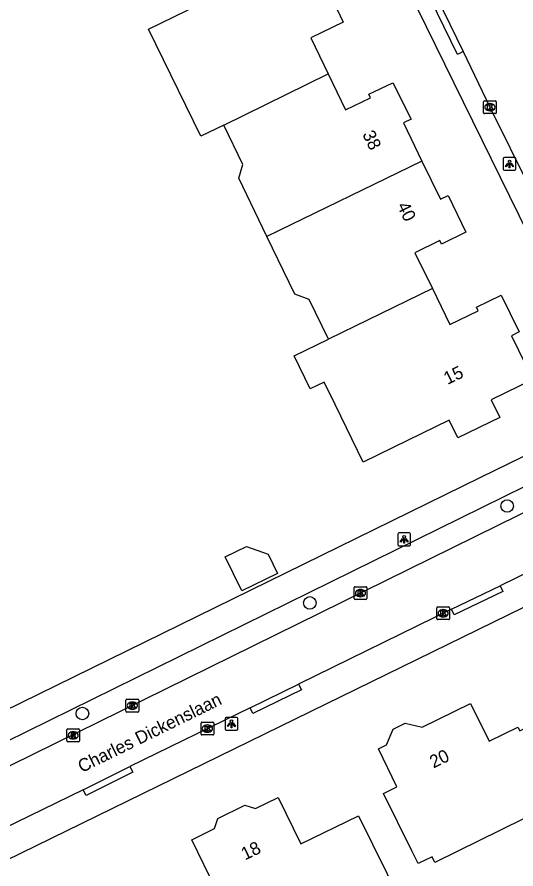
# Model space of a CAD drawing. Extents: x 160457 to 162082, y 388340 to 389736.
# Drawn here: x 161259.2 to 161298.1, y 388559.3 to 388625.7 of the extents above; entities that cross this region are included whole.
import ezdxf

# ---------------------------------------------------------------- set-up
doc = ezdxf.new("R2010")
doc.units = 0
for name, color, linetype in [('IMGEO_Boom', 7, 'Continuous'), ('IMGEO_Kolk', 7, 'Continuous'), ('IMGEO_Lichtpunt', 7, 'Continuous'), ('IMGEO_Muur', 7, 'Continuous'), ('IMGEO_Openbare_ruimte_label', 7, 'Continuous'), ('IMGEO_Pand', 7, 'Continuous'), ('IMGEO_Pand_nummerreeks', 7, 'Continuous'), ('IMGEO_Rijbaan_lokaal_open', 7, 'Continuous'), ('IMGEO_Rioolput', 7, 'Continuous'), ('IMGEO_Voetpad_open', 7, 'Continuous')]:
    doc.layers.add(name, color=color, linetype=linetype)

msp = doc.modelspace()

# ---------------------------------------------------------------- linework, layer by layer
at = {"layer": 'IMGEO_Boom'}
for centre in [(161297.366, 388587.618), (161281.986, 388580.065), (161264.25, 388571.442)]:
    msp.add_circle(centre, 0.489, dxfattribs=at)
at = {"layer": 'IMGEO_Kolk'}
for p, q in [((161295.521, 388618.292), (161295.521, 388619.144)), ((161295.596, 388619.218), (161296.448, 388619.218)), ((161296.522, 388619.144), (161296.522, 388618.292)), ((161296.032, 388618.438), (161296.007, 388618.438)), ((161296.009, 388618.998), (161296.034, 388618.998)), ((161296.448, 388618.218), (161295.596, 388618.218)), ((161285.432, 388580.403), (161285.432, 388581.255)), ((161285.507, 388581.329), (161286.359, 388581.329)), ((161286.433, 388581.255), (161286.433, 388580.403)), ((161285.92, 388581.109), (161285.945, 388581.109)), ((161286.359, 388580.329), (161285.507, 388580.329)), ((161285.943, 388580.549), (161285.918, 388580.549)), ((161291.877, 388578.835), (161291.877, 388579.687)), ((161291.952, 388579.761), (161292.804, 388579.761)), ((161292.365, 388579.541), (161292.39, 388579.541)), ((161292.878, 388579.687), (161292.878, 388578.835)), ((161292.804, 388578.761), (161291.952, 388578.761)), ((161292.388, 388578.981), (161292.363, 388578.981)), ((161267.643, 388571.633), (161267.643, 388572.485)), ((161267.718, 388572.559), (161268.57, 388572.559)), ((161268.131, 388572.339), (161268.156, 388572.339)), ((161268.644, 388572.485), (161268.644, 388571.633)), ((161268.57, 388571.559), (161267.718, 388571.559)), ((161268.154, 388571.779), (161268.129, 388571.779)), ((161273.497, 388569.841), (161273.497, 388570.693)), ((161273.572, 388570.767), (161274.424, 388570.767)), ((161274.498, 388570.693), (161274.498, 388569.841)), ((161274.008, 388569.987), (161273.983, 388569.987)), ((161273.985, 388570.547), (161274.01, 388570.547)), ((161274.424, 388569.767), (161273.572, 388569.767))]:
    msp.add_line(p, q, dxfattribs=at)
for points in [[(161295.521, 388618.292), (161295.521, 388619.144)], [(161295.596, 388619.218), (161296.448, 388619.218)], [(161296.522, 388619.144), (161296.522, 388618.292)], [(161295.842, 388618.918), (161295.965, 388618.918), (161295.965, 388618.767), (161296.095, 388618.918), (161296.259, 388618.918), (161296.113, 388618.767), (161296.266, 388618.518), (161296.114, 388618.518), (161296.029, 388618.682), (161295.965, 388618.615), (161295.965, 388618.518), (161295.842, 388618.518), (161295.842, 388618.918)], [(161296.448, 388618.218), (161295.596, 388618.218)], [(161285.432, 388580.403), (161285.432, 388581.255)], [(161285.507, 388581.329), (161286.359, 388581.329)], [(161286.433, 388581.255), (161286.433, 388580.403)], [(161285.753, 388581.029), (161285.876, 388581.029), (161285.876, 388580.878), (161286.006, 388581.029), (161286.17, 388581.029), (161286.024, 388580.878), (161286.177, 388580.629), (161286.025, 388580.629), (161285.94, 388580.793), (161285.876, 388580.726), (161285.876, 388580.629), (161285.753, 388580.629), (161285.753, 388581.029)], [(161286.359, 388580.329), (161285.507, 388580.329)], [(161291.877, 388578.835), (161291.877, 388579.687)], [(161291.952, 388579.761), (161292.804, 388579.761)], [(161292.198, 388579.461), (161292.321, 388579.461), (161292.321, 388579.31), (161292.451, 388579.461), (161292.615, 388579.461), (161292.469, 388579.31), (161292.622, 388579.061), (161292.47, 388579.061), (161292.385, 388579.225), (161292.321, 388579.158), (161292.321, 388579.061), (161292.198, 388579.061), (161292.198, 388579.461)], [(161292.878, 388579.687), (161292.878, 388578.835)], [(161292.804, 388578.761), (161291.952, 388578.761)], [(161267.643, 388571.633), (161267.643, 388572.485)], [(161267.718, 388572.559), (161268.57, 388572.559)], [(161267.964, 388572.259), (161268.087, 388572.259), (161268.087, 388572.108), (161268.217, 388572.259), (161268.381, 388572.259), (161268.235, 388572.108), (161268.388, 388571.859), (161268.236, 388571.859), (161268.151, 388572.023), (161268.087, 388571.956), (161268.087, 388571.859), (161267.964, 388571.859), (161267.964, 388572.259)], [(161268.644, 388572.485), (161268.644, 388571.633)], [(161268.57, 388571.559), (161267.718, 388571.559)], [(161273.497, 388569.841), (161273.497, 388570.693)], [(161273.572, 388570.767), (161274.424, 388570.767)], [(161274.498, 388570.693), (161274.498, 388569.841)], [(161273.818, 388570.467), (161273.941, 388570.467), (161273.941, 388570.316), (161274.071, 388570.467), (161274.235, 388570.467), (161274.089, 388570.316), (161274.242, 388570.067), (161274.09, 388570.067), (161274.005, 388570.231), (161273.941, 388570.164), (161273.941, 388570.067), (161273.818, 388570.067), (161273.818, 388570.467)], [(161274.424, 388569.767), (161273.572, 388569.767)]]:
    msp.add_lwpolyline(points, dxfattribs=at)
for centre, start, end in [((161295.598, 388619.142), 91.55205, 178.44795), ((161295.598, 388619.142), 91.55205, 178.44795), ((161296.446, 388619.142), 1.55205, 88.44795), ((161296.446, 388619.142), 1.55205, 88.44795), ((161295.598, 388618.294), 181.55205, 268.44795), ((161295.598, 388618.294), 181.55205, 268.44795), ((161296.446, 388618.294), 271.55205, 358.44795), ((161296.446, 388618.294), 271.55205, 358.44795), ((161285.509, 388581.253), 91.55205, 178.44795), ((161285.509, 388581.253), 91.55205, 178.44795), ((161286.357, 388581.253), 1.55205, 88.44795), ((161286.357, 388581.253), 1.55205, 88.44795), ((161285.509, 388580.405), 181.55205, 268.44795), ((161285.509, 388580.405), 181.55205, 268.44795), ((161286.357, 388580.405), 271.55205, 358.44795), ((161286.357, 388580.405), 271.55205, 358.44795), ((161291.954, 388579.685), 91.55205, 178.44795), ((161291.954, 388579.685), 91.55205, 178.44795), ((161292.802, 388579.685), 1.55205, 88.44795), ((161292.802, 388579.685), 1.55205, 88.44795), ((161291.954, 388578.837), 181.55205, 268.44795), ((161291.954, 388578.837), 181.55205, 268.44795), ((161292.802, 388578.837), 271.55205, 358.44795), ((161292.802, 388578.837), 271.55205, 358.44795), ((161267.72, 388572.483), 91.55205, 178.44795), ((161267.72, 388572.483), 91.55205, 178.44795), ((161268.568, 388572.483), 1.55205, 88.44795), ((161268.568, 388572.483), 1.55205, 88.44795), ((161267.72, 388571.635), 181.55205, 268.44795), ((161267.72, 388571.635), 181.55205, 268.44795), ((161268.568, 388571.635), 271.55205, 358.44795), ((161268.568, 388571.635), 271.55205, 358.44795), ((161273.574, 388570.691), 91.55205, 178.44795), ((161273.574, 388570.691), 91.55205, 178.44795), ((161274.422, 388570.691), 1.55205, 88.44795), ((161274.422, 388570.691), 1.55205, 88.44795), ((161273.574, 388569.843), 181.55205, 268.44795), ((161273.574, 388569.843), 181.55205, 268.44795), ((161274.422, 388569.843), 271.55205, 358.44795), ((161274.422, 388569.843), 271.55205, 358.44795)]:
    msp.add_arc(centre, 0.0765, start, end, dxfattribs=at)
for centre, major_axis, ratio, start_param, end_param in [((161296.008, 388618.718), (-0.387, 0.002), 0.722429, 4.712389, 7.853982), ((161296.033, 388618.718), (-0.39, 0.002), 0.717154, 1.570796, 4.712389), ((161285.919, 388580.829), (-0.387, 0.002), 0.722429, 4.712389, 7.853982), ((161285.944, 388580.829), (-0.39, 0.002), 0.717154, 1.570796, 4.712389), ((161292.364, 388579.261), (-0.387, 0.002), 0.722429, 4.712389, 7.853982), ((161292.389, 388579.261), (-0.39, 0.002), 0.717154, 1.570796, 4.712389), ((161268.13, 388572.059), (-0.387, 0.002), 0.722429, 4.712389, 7.853982), ((161268.155, 388572.059), (-0.39, 0.002), 0.717154, 1.570796, 4.712389), ((161273.984, 388570.267), (-0.387, 0.002), 0.722429, 4.712389, 7.853982), ((161274.009, 388570.267), (-0.39, 0.002), 0.717154, 1.570796, 4.712389)]:
    msp.add_ellipse(centre, major_axis=major_axis, ratio=ratio, start_param=start_param, end_param=end_param, dxfattribs=at)
at = {"layer": 'IMGEO_Lichtpunt'}
for p, q in [((161297.059, 388614.702), (161297.059, 388613.895)), ((161297.059, 388614.702), (161297.059, 388613.895)), ((161297.961, 388614.797), (161297.153, 388614.797)), ((161297.961, 388614.797), (161297.153, 388614.797)), ((161298.055, 388613.895), (161298.055, 388614.702)), ((161298.055, 388613.895), (161298.055, 388614.702)), ((161297.153, 388613.801), (161297.961, 388613.801)), ((161297.153, 388613.801), (161297.961, 388613.801)), ((161288.841, 388585.424), (161288.841, 388584.617)), ((161288.841, 388585.424), (161288.841, 388584.617)), ((161289.743, 388585.519), (161288.935, 388585.519)), ((161289.743, 388585.519), (161288.935, 388585.519)), ((161289.837, 388584.617), (161289.837, 388585.424)), ((161289.837, 388584.617), (161289.837, 388585.424)), ((161288.935, 388584.523), (161289.743, 388584.523)), ((161288.935, 388584.523), (161289.743, 388584.523)), ((161275.37, 388571.042), (161275.37, 388570.235)), ((161275.37, 388571.042), (161275.37, 388570.235)), ((161276.272, 388571.137), (161275.464, 388571.137)), ((161276.272, 388571.137), (161275.464, 388571.137)), ((161276.366, 388570.235), (161276.366, 388571.042)), ((161276.366, 388570.235), (161276.366, 388571.042)), ((161275.464, 388570.141), (161276.272, 388570.141)), ((161275.464, 388570.141), (161276.272, 388570.141))]:
    msp.add_line(p, q, dxfattribs=at)
for points in [[(161297.433, 388614.366), (161297.472, 388614.338), (161297.284, 388614.076), (161297.246, 388614.103), (161297.433, 388614.366)], [(161297.535, 388614.318), (161297.582, 388614.318), (161297.582, 388613.996), (161297.535, 388613.996), (161297.535, 388614.318)], [(161297.645, 388614.338), (161297.683, 388614.365), (161297.87, 388614.103), (161297.831, 388614.075), (161297.645, 388614.338)], [(161289.215, 388585.088), (161289.254, 388585.06), (161289.066, 388584.798), (161289.028, 388584.825), (161289.215, 388585.088)], [(161289.317, 388585.04), (161289.364, 388585.04), (161289.364, 388584.718), (161289.317, 388584.718), (161289.317, 388585.04)], [(161289.427, 388585.06), (161289.465, 388585.087), (161289.652, 388584.825), (161289.613, 388584.797), (161289.427, 388585.06)], [(161275.744, 388570.706), (161275.783, 388570.678), (161275.595, 388570.416), (161275.557, 388570.443), (161275.744, 388570.706)], [(161275.846, 388570.658), (161275.893, 388570.658), (161275.893, 388570.336), (161275.846, 388570.336), (161275.846, 388570.658)], [(161275.956, 388570.678), (161275.994, 388570.705), (161276.181, 388570.443), (161276.142, 388570.415), (161275.956, 388570.678)]]:
    msp.add_lwpolyline(points, dxfattribs=at)
for centre in [(161297.558, 388614.5), (161289.34, 388585.222), (161275.869, 388570.84)]:
    msp.add_circle(centre, 0.0994, dxfattribs=at)
for centre, start, end in [((161297.153, 388614.702), 90, 180), ((161297.153, 388614.702), 90, 180), ((161297.961, 388614.702), 0, 90), ((161297.961, 388614.702), 0, 90), ((161297.153, 388613.895), 180, 270), ((161297.153, 388613.895), 180, 270), ((161297.961, 388613.895), 270, 0), ((161297.961, 388613.895), 270, 360), ((161288.935, 388585.424), 90, 180), ((161288.935, 388585.424), 90, 180), ((161289.743, 388585.424), 0, 90), ((161289.743, 388585.424), 0, 90), ((161288.935, 388584.617), 180, 270), ((161288.935, 388584.617), 180, 270), ((161289.743, 388584.617), 270, 0), ((161289.743, 388584.617), 270, 360), ((161275.464, 388571.042), 90, 180), ((161275.464, 388571.042), 90, 180), ((161276.272, 388571.042), 0, 90), ((161276.272, 388571.042), 0, 90), ((161275.464, 388570.235), 180, 270), ((161275.464, 388570.235), 180, 270), ((161276.272, 388570.235), 270, 0), ((161276.272, 388570.235), 270, 360)]:
    msp.add_arc(centre, 0.0946, start, end, dxfattribs=at)
at = {"layer": 'IMGEO_Muur'}
msp.add_lwpolyline([(161253.91, 388569.563), (161295.317, 388589.862)], dxfattribs=at)
at = {"layer": 'IMGEO_Pand'}
for points in [[(161283.161, 388631.557), (161284.787, 388628.178), (161284.187, 388627.877), (161284.533, 388627.132), (161283.887, 388626.827), (161284.594, 388625.341), (161282.062, 388624.122), (161283.415, 388621.321)], [(161275.267, 388617.326), (161273.492, 388616.456), (161269.4, 388624.8), (161273.351, 388626.737)], [(161275.267, 388617.326), (161283.415, 388621.321)], [(161283.415, 388621.321), (161284.767, 388618.521), (161286.71, 388619.461), (161286.58, 388619.73), (161288.456, 388620.629), (161289.879, 388617.784), (161289.275, 388617.491), (161290.721, 388614.514)], [(161278.639, 388608.643), (161276.442, 388613.188), (161276.765, 388614.257), (161275.267, 388617.326)], [(161290.721, 388614.514), (161278.639, 388608.643)], [(161290.721, 388614.514), (161292.168, 388611.536), (161292.769, 388611.828), (161294.153, 388608.975), (161292.252, 388608.048), (161292.12, 388608.317), (161290.177, 388607.371), (161291.539, 388604.575)], [(161283.426, 388600.627), (161281.92, 388603.715), (161280.822, 388604.129), (161278.639, 388608.643)], [(161291.539, 388604.575), (161292.905, 388601.77), (161295.116, 388602.847), (161294.984, 388603.116), (161296.896, 388604.052), (161298.296, 388601.197), (161297.695, 388600.903), (161299.365, 388597.49), (161296.122, 388595.905), (161296.794, 388594.531), (161293.513, 388592.943), (161292.84, 388594.317), (161289.608, 388592.732), (161286.152, 388591.037), (161283.951, 388595.527), (161283.094, 388597.288), (161282.013, 388596.762), (161280.763, 388599.331), (161283.426, 388600.627)], [(161291.539, 388604.575), (161283.426, 388600.627)], [(161277.033, 388584.471), (161278.731, 388583.859), (161279.466, 388582.362), (161276.688, 388580.999), (161275.382, 388583.661), (161277.033, 388584.471)], [(161291.731, 388559.819), (161291.51, 388560.268), (161290.431, 388559.734), (161289.935, 388560.734), (161287.715, 388565.213), (161288.766, 388565.735), (161287.326, 388568.695), (161287.952, 388569.001), (161288.493, 388570.22), (161289.429, 388570.686), (161290.735, 388570.374), (161294.523, 388572.221), (161295.969, 388569.291), (161298.212, 388570.371), (161298.348, 388570.103), (161301.15, 388571.462), (161302.584, 388568.569), (161301.851, 388561.459), (161299.395, 388561.713), (161298.641, 388563.237), (161291.731, 388559.819)], [(161283.118, 388552.346), (161281.848, 388554.919), (161277.184, 388552.618), (161275.644, 388555.739), (161275.467, 388555.644), (161274.507, 388557.615), (161274.687, 388557.702), (161272.781, 388561.604), (161274.545, 388562.483), (161274.81, 388563.268), (161276.921, 388564.301), (161277.744, 388564.039), (161279.509, 388564.885), (161281.278, 388561.286), (161285.765, 388563.468), (161287.975, 388558.983), (161289.656, 388555.572), (161283.118, 388552.346)]]:
    msp.add_lwpolyline(points, dxfattribs=at)
at = {"layer": 'IMGEO_Rijbaan_lokaal_open'}
for points in [[(161290.823, 388629.47), (161293.942, 388623.049)], [(161293.942, 388623.049), (161296.029, 388618.71), (161299.154, 388612.383)], [(161303.451, 388589.452), (161248.268, 388562.306)], [(161307.445, 388586.586), (161296.827, 388581.395)], [(161293.018, 388579.59), (161296.827, 388581.395)], [(161293.018, 388579.59), (161281.105, 388573.734)], [(161277.318, 388571.894), (161281.105, 388573.734)], [(161277.318, 388571.894), (161267.957, 388567.306)], [(161264.311, 388565.502), (161267.957, 388567.306)], [(161264.311, 388565.502), (161254.846, 388560.891)]]:
    msp.add_lwpolyline(points, dxfattribs=at)
at = {"layer": 'IMGEO_Rioolput'}
for p, q in [((161263.028, 388569.309), (161263.028, 388570.161)), ((161263.103, 388570.235), (161263.955, 388570.235)), ((161263.516, 388570.015), (161263.541, 388570.015)), ((161264.029, 388570.161), (161264.029, 388569.309)), ((161263.539, 388569.455), (161263.514, 388569.455)), ((161263.955, 388569.235), (161263.103, 388569.235))]:
    msp.add_line(p, q, dxfattribs=at)
for points in [[(161263.028, 388569.309), (161263.028, 388570.161)], [(161263.103, 388570.235), (161263.955, 388570.235)], [(161264.029, 388570.161), (161264.029, 388569.309)], [(161263.617, 388569.933), (161263.365, 388569.935), (161263.365, 388569.535)], [(161263.365, 388569.535), (161263.489, 388569.535), (161263.489, 388569.697), (161263.5, 388569.697)], [(161263.543, 388569.854), (161263.489, 388569.854), (161263.489, 388569.773)], [(161263.489, 388569.773), (161263.541, 388569.773)], [(161263.547, 388569.668), (161263.618, 388569.535), (161263.758, 388569.535), (161263.693, 388569.661)], [(161263.955, 388569.235), (161263.103, 388569.235)]]:
    msp.add_lwpolyline(points, dxfattribs=at)
for centre, radius, start, end in [((161263.105, 388570.159), 0.0765, 91.55205, 178.44795), ((161263.105, 388570.159), 0.0765, 91.55205, 178.44795), ((161263.953, 388570.159), 0.0765, 1.55205, 88.44795), ((161263.953, 388570.159), 0.0765, 1.55205, 88.44795), ((161263.105, 388569.311), 0.0765, 181.55205, 268.44795), ((161263.105, 388569.311), 0.0765, 181.55205, 268.44795), ((161263.499, 388569.644), 0.0533, 26.02933, 88.69889), ((161263.525, 388569.962), 0.19, 274.7715, 282.96867), ((161263.549, 388569.758), 0.0964, 77.00612, 93.18647), ((161263.563, 388569.815), 0.0378, 276.66336, 79.67722), ((161263.616, 388569.823), 0.109, 350.36119, 89.41601), ((161263.614, 388569.823), 0.112, 277.58423, 350.98172), ((161263.598, 388569.608), 0.108, 29.51342, 73.79051), ((161263.953, 388569.311), 0.0765, 271.55205, 358.44795), ((161263.953, 388569.311), 0.0765, 271.55205, 358.44795)]:
    msp.add_arc(centre, radius, start, end, dxfattribs=at)
for centre, major_axis, ratio, start_param, end_param in [((161263.515, 388569.735), (-0.387, 0.002), 0.722429, 4.712389, 7.853982), ((161263.54, 388569.735), (-0.39, 0.002), 0.717154, 1.570796, 4.712389)]:
    msp.add_ellipse(centre, major_axis=major_axis, ratio=ratio, start_param=start_param, end_param=end_param, dxfattribs=at)
at = {"layer": 'IMGEO_Voetpad_open'}
for points in [[(161304.9, 388596.805), (161304.051, 388598.551), (161303.373, 388599.944), (161283.821, 388639.787)], [(161293.942, 388623.049), (161293.493, 388622.831), (161290.374, 388629.252), (161290.823, 388629.47)], [(161246.721, 388566.039), (161253.91, 388569.563), (161295.317, 388589.862), (161303.999, 388594.118)], [(161221.422, 388541.961), (161298.673, 388579.743), (161308.51, 388584.554), (161320.342, 388590.341)], [(161249.804, 388565.069), (161300.504, 388590.017)], [(161296.827, 388581.395), (161297.041, 388580.944), (161293.232, 388579.139), (161293.018, 388579.59)], [(161281.105, 388573.734), (161281.323, 388573.285), (161277.536, 388571.445), (161277.318, 388571.894)], [(161267.957, 388567.306), (161268.178, 388566.858), (161264.532, 388565.054), (161264.311, 388565.502)]]:
    msp.add_lwpolyline(points, dxfattribs=at)

# ---------------------------------------------------------------- texts
at = {"layer": 'IMGEO_Openbare_ruimte_label'}
msp.add_text('Charles Dickenslaan', height=1, rotation=26.15525, dxfattribs=at).set_placement((161264.203, 388566.799))
at = {"layer": 'IMGEO_Pand_nummerreeks'}
for s, rotation, p in [('38', 295.91096, (161286.054, 388616.614)), ('40', 295.91096, (161288.76, 388611.044)), ('15', 25.82008, (161292.721, 388597.059)), ('20', 26.10145, (161291.628, 388567.15)), ('18', 25.9968, (161276.925, 388559.976))]:
    msp.add_text(s, height=1, rotation=rotation, dxfattribs=at).set_placement(p)

doc.saveas('drawing.dxf')
